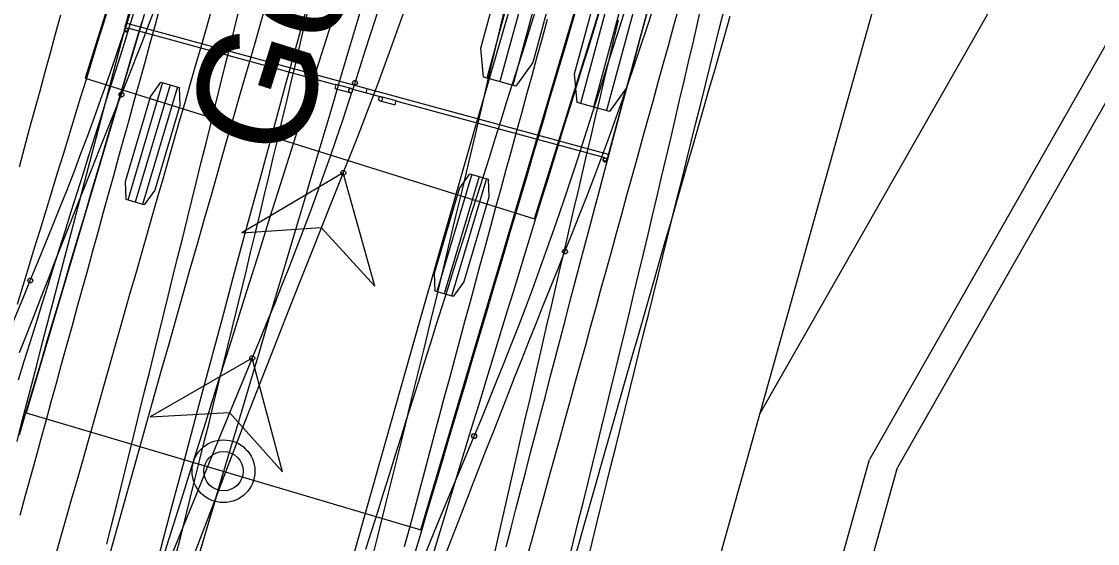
# Model space of a CAD drawing. Extents: x -14 to 1565148, y -25 to 642856.
# Drawn here: x 1564914.1 to 1564932.39, y 636668.56 to 636677.44 of the extents above; entities that cross this region are included whole.
import ezdxf

# ---------------------------------------------------------------- set-up
doc = ezdxf.new("R2010")
doc.units = 0
for name, color, linetype in [('GE_P_Alignment_100_Stations', 7, 'Continuous'), ('MT_P_Work_Area', 7, 'Continuous'), ('PM_P_Edge_Line', 7, 'Continuous'), ('PV_P_EOP', 7, 'Continuous'), ('PV_X_EOP', 7, 'Continuous'), ('TR_Turning_Path26', 7, 'Continuous'), ('TR_Turning_Path28', 7, 'Continuous'), ('TR_Turning_Path28 - Copy-1', 7, 'Continuous'), ('TR_Turning_Path29', 7, 'Continuous')]:
    doc.layers.add(name, color=color, linetype=linetype)

msp = doc.modelspace()

# ---------------------------------------------------------------- linework, layer by layer
at = {"layer": 'GE_P_Alignment_100_Stations'}
for points in [[(1564915.258, 636651.907), (1564915.604, 636653.196), (1564916.461, 636656.398), (1564917.327, 636659.597), (1564918.203, 636662.793), (1564919.087, 636665.987), (1564919.981, 636669.178), (1564920.883, 636672.367), (1564921.795, 636675.553), (1564922.716, 636678.736), (1564922.901, 636679.373)], [(1564924.246, 636677.458), (1564924.169, 636677.134), (1564924.093, 636676.81), (1564924.016, 636676.486), (1564923.94, 636676.162), (1564923.863, 636675.838), (1564923.787, 636675.513), (1564923.711, 636675.189), (1564923.635, 636674.865), (1564923.559, 636674.541), (1564923.483, 636674.217), (1564923.408, 636673.893), (1564923.332, 636673.569), (1564923.257, 636673.245), (1564923.181, 636672.921), (1564923.106, 636672.596), (1564923.031, 636672.272), (1564922.956, 636671.948), (1564922.881, 636671.624), (1564922.806, 636671.3), (1564922.732, 636670.975), (1564922.657, 636670.651), (1564922.583, 636670.327), (1564922.509, 636670.003), (1564922.435, 636669.679), (1564922.361, 636669.354), (1564922.287, 636669.03), (1564922.213, 636668.706), (1564922.139, 636668.382)]]:
    msp.add_lwpolyline(points, dxfattribs=at)
msp.add_arc((1566041.182, 636353.52), 1168.789, 163.757127, 165.142752, dxfattribs=at)
at = {"layer": 'MT_P_Work_Area'}
for points in [[(1564916.73, 636668.362), (1564916.811, 636668.683), (1564916.892, 636669.004), (1564916.972, 636669.325), (1564917.052, 636669.647), (1564917.132, 636669.968), (1564917.212, 636670.289), (1564917.292, 636670.611), (1564917.371, 636670.933), (1564917.45, 636671.254), (1564917.529, 636671.576), (1564917.608, 636671.897), (1564917.687, 636672.219), (1564917.765, 636672.541), (1564917.843, 636672.863), (1564917.921, 636673.185), (1564917.999, 636673.507), (1564918.077, 636673.829), (1564918.154, 636674.151), (1564918.231, 636674.473), (1564918.308, 636674.795), (1564918.385, 636675.117), (1564918.462, 636675.439), (1564918.538, 636675.761), (1564918.614, 636676.084), (1564918.69, 636676.406), (1564918.766, 636676.728), (1564918.842, 636677.051), (1564918.917, 636677.373), (1564918.992, 636677.696)], [(1564923.408, 636668.277), (1564923.489, 636668.602), (1564923.569, 636668.927), (1564923.65, 636669.253), (1564923.73, 636669.578), (1564923.81, 636669.904), (1564923.89, 636670.229), (1564923.97, 636670.555), (1564924.049, 636670.881), (1564924.128, 636671.207), (1564924.207, 636671.532), (1564924.286, 636671.858), (1564924.365, 636672.184), (1564924.443, 636672.51), (1564924.521, 636672.836), (1564924.599, 636673.162), (1564924.677, 636673.488), (1564924.755, 636673.814), (1564924.832, 636674.14), (1564924.909, 636674.467), (1564924.986, 636674.793), (1564925.063, 636675.119), (1564925.14, 636675.446), (1564925.216, 636675.772), (1564925.292, 636676.099), (1564925.368, 636676.425), (1564925.444, 636676.752), (1564925.52, 636677.078), (1564925.595, 636677.405), (1564925.67, 636677.732)], [(1564915.557, 636668.55), (1564915.637, 636668.874), (1564915.717, 636669.199), (1564915.797, 636669.524), (1564915.877, 636669.848), (1564915.957, 636670.173), (1564916.037, 636670.497), (1564916.117, 636670.822), (1564916.197, 636671.147), (1564916.278, 636671.471), (1564916.358, 636671.796), (1564916.438, 636672.121), (1564916.518, 636672.446), (1564916.598, 636672.77), (1564916.679, 636673.095), (1564916.759, 636673.42), (1564916.839, 636673.745), (1564916.919, 636674.07), (1564917, 636674.394), (1564917.08, 636674.719), (1564917.161, 636675.044), (1564917.241, 636675.369), (1564917.322, 636675.694), (1564917.402, 636676.019), (1564917.483, 636676.344), (1564917.563, 636676.669), (1564917.644, 636676.994), (1564917.725, 636677.318), (1564917.806, 636677.643)], [(1564923.724, 636668.256), (1564923.804, 636668.581), (1564923.884, 636668.905), (1564923.964, 636669.23), (1564924.044, 636669.554), (1564924.124, 636669.879), (1564924.205, 636670.203), (1564924.285, 636670.527), (1564924.365, 636670.852), (1564924.445, 636671.176), (1564924.525, 636671.5), (1564924.605, 636671.825), (1564924.685, 636672.149), (1564924.766, 636672.473), (1564924.846, 636672.797), (1564924.926, 636673.121), (1564925.006, 636673.446), (1564925.087, 636673.77), (1564925.167, 636674.094), (1564925.247, 636674.418), (1564925.328, 636674.742), (1564925.408, 636675.066), (1564925.489, 636675.39), (1564925.569, 636675.714), (1564925.65, 636676.038), (1564925.73, 636676.361), (1564925.811, 636676.685), (1564925.892, 636677.009), (1564925.972, 636677.333), (1564926.053, 636677.657)]]:
    msp.add_lwpolyline(points, dxfattribs=at)
msp.add_arc((1564401.207, 636798.224), 534.878, 342.32064, 348.74558, dxfattribs=at)
at = {"layer": 'PM_P_Edge_Line'}
for p, q in [((1564919.583, 636689.002), (1564914.182, 636670.785)), ((1564920.894, 636668.796), (1564926.294, 636687.012)), ((1564916.504, 636676.399), (1564915.912, 636674.401)), ((1564916.629, 636676.362), (1564916.037, 636674.364)), ((1564916.754, 636676.325), (1564916.161, 636674.327)), ((1564921.757, 636674.841), (1564921.165, 636672.844)), ((1564921.882, 636674.804), (1564921.29, 636672.807)), ((1564922.007, 636674.767), (1564921.414, 636672.77)), ((1564914.182, 636670.785), (1564920.894, 636668.796)), ((1564917.538, 636669.791), (1564916.777, 636667.2)), ((1564917.538, 636669.791), (1564917.538, 636669.791))]:
    msp.add_line(p, q, dxfattribs=at)
for points in [[(1564923.544, 636677.686), (1564923.449, 636677.366), (1564923.355, 636677.047), (1564923.26, 636676.727), (1564923.166, 636676.407), (1564923.071, 636676.088), (1564922.976, 636675.768), (1564922.882, 636675.448), (1564922.787, 636675.129), (1564922.692, 636674.809), (1564922.598, 636674.49), (1564922.503, 636674.17), (1564922.408, 636673.85), (1564922.314, 636673.531), (1564922.219, 636673.211), (1564922.124, 636672.892), (1564922.029, 636672.572), (1564921.934, 636672.253), (1564921.84, 636671.933), (1564921.745, 636671.613), (1564921.65, 636671.294), (1564921.555, 636670.974), (1564921.46, 636670.655), (1564921.365, 636670.335), (1564921.27, 636670.016), (1564921.175, 636669.696), (1564921.08, 636669.376), (1564920.985, 636669.057), (1564920.89, 636668.737), (1564920.795, 636668.418)], [(1564914.068, 636670.409), (1564914.163, 636670.729), (1564914.258, 636671.048), (1564914.353, 636671.367), (1564914.448, 636671.687), (1564914.543, 636672.006), (1564914.638, 636672.326), (1564914.733, 636672.645), (1564914.828, 636672.965), (1564914.923, 636673.284), (1564915.018, 636673.604), (1564915.113, 636673.924), (1564915.207, 636674.243), (1564915.302, 636674.563), (1564915.397, 636674.882), (1564915.492, 636675.202), (1564915.586, 636675.521), (1564915.681, 636675.841), (1564915.776, 636676.16), (1564915.871, 636676.48), (1564915.965, 636676.8), (1564916.06, 636677.119), (1564916.155, 636677.439)]]:
    msp.add_lwpolyline(points, dxfattribs=at)
for points in [[(1564916.473, 636676.408), (1564916.785, 636676.316), (1564916.796, 636676.008), (1564916.369, 636674.57), (1564916.192, 636674.318), (1564915.881, 636674.411), (1564915.87, 636674.718), (1564916.296, 636676.156)], [(1564921.726, 636674.85), (1564922.038, 636674.758), (1564922.049, 636674.451), (1564921.622, 636673.012), (1564921.445, 636672.761), (1564921.134, 636672.853), (1564921.123, 636673.16), (1564921.549, 636674.599)]]:
    msp.add_lwpolyline(points, close=True, dxfattribs=at)
for radius in [0.533, 0.333]:
    msp.add_circle((1564917.538, 636669.791), radius, dxfattribs=at)
msp.add_arc((1558705.346, 638516.711), 6480.937, 343.2822424, 343.5839356, dxfattribs=at)
at = {"layer": 'PV_P_EOP'}
for p, q in [((1564940.757, 636691.488), (1564928.517, 636669.99)), ((1564941.178, 636691.248), (1564928.998, 636669.855)), ((1564916.733, 636627.836), (1564928.517, 636669.99)), ((1564917.214, 636627.702), (1564928.998, 636669.855))]:
    msp.add_line(p, q, dxfattribs=at)
at = {"layer": 'PV_X_EOP'}
for p, q in [((1564914.807, 636628.375), (1564945.239, 636737.236)), ((1564926.657, 636670.765), (1564939.019, 636692.478))]:
    msp.add_line(p, q, dxfattribs=at)
at = {"layer": 'TR_Turning_Path26'}
for p, q in [((1564925.935, 636710.83), (1564915.187, 636676.472)), ((1564922.822, 636674.083), (1564933.57, 636708.441)), ((1564915.187, 636676.472), (1564922.822, 636674.083))]:
    msp.add_line(p, q, dxfattribs=at)
for points in [[(1564914.036, 636672.63), (1564914.133, 636672.949), (1564914.23, 636673.268), (1564914.328, 636673.587), (1564914.425, 636673.906), (1564914.523, 636674.225), (1564914.62, 636674.544), (1564914.718, 636674.863), (1564914.816, 636675.182), (1564914.914, 636675.501), (1564915.011, 636675.82), (1564915.109, 636676.139), (1564915.207, 636676.458), (1564915.305, 636676.777), (1564915.403, 636677.096), (1564915.502, 636677.415), (1564915.6, 636677.734)], [(1564914.051, 636671.346), (1564914.151, 636671.664), (1564914.251, 636671.982), (1564914.351, 636672.3), (1564914.451, 636672.618), (1564914.551, 636672.936), (1564914.651, 636673.253), (1564914.751, 636673.571), (1564914.851, 636673.889), (1564914.951, 636674.207), (1564915.051, 636674.525), (1564915.151, 636674.843), (1564915.251, 636675.16), (1564915.351, 636675.478), (1564915.452, 636675.796), (1564915.552, 636676.114), (1564915.652, 636676.431), (1564915.752, 636676.749), (1564915.853, 636677.067), (1564915.953, 636677.385), (1564916.053, 636677.702)], [(1564919.96, 636668.465), (1564920.059, 636668.782), (1564920.159, 636669.099), (1564920.258, 636669.417), (1564920.358, 636669.734), (1564920.458, 636670.052), (1564920.558, 636670.369), (1564920.657, 636670.686), (1564920.757, 636671.003), (1564920.857, 636671.321), (1564920.957, 636671.638), (1564921.056, 636671.955), (1564921.156, 636672.273), (1564921.256, 636672.59), (1564921.356, 636672.907), (1564921.456, 636673.224), (1564921.556, 636673.542), (1564921.656, 636673.859), (1564921.756, 636674.176), (1564921.856, 636674.493), (1564921.956, 636674.81), (1564922.057, 636675.128), (1564922.157, 636675.445), (1564922.257, 636675.762), (1564922.357, 636676.079), (1564922.457, 636676.396), (1564922.558, 636676.713), (1564922.658, 636677.03), (1564922.758, 636677.348), (1564922.859, 636677.665)], [(1564921.109, 636668.392), (1564921.205, 636668.71), (1564921.301, 636669.027), (1564921.398, 636669.345), (1564921.495, 636669.663), (1564921.591, 636669.98), (1564921.688, 636670.298), (1564921.785, 636670.616), (1564921.882, 636670.933), (1564921.979, 636671.251), (1564922.076, 636671.569), (1564922.173, 636671.886), (1564922.27, 636672.204), (1564922.367, 636672.521), (1564922.465, 636672.839), (1564922.562, 636673.156), (1564922.66, 636673.474), (1564922.757, 636673.791), (1564922.855, 636674.109), (1564922.952, 636674.426), (1564923.05, 636674.744), (1564923.148, 636675.061), (1564923.245, 636675.379), (1564923.343, 636675.696), (1564923.441, 636676.013), (1564923.539, 636676.331), (1564923.637, 636676.648), (1564923.735, 636676.965), (1564923.833, 636677.283), (1564923.931, 636677.6)]]:
    msp.add_lwpolyline(points, dxfattribs=at)
msp.add_arc((1568405.55, 635575.204), 3656.27, 161.699159, 163.159899, dxfattribs=at)
at = {"layer": 'TR_Turning_Path28'}
for p, q in [((1564928.444, 636723.591), (1564915.862, 636677.342)), ((1564924.064, 636675.111), (1564936.645, 636721.359)), ((1564922.879, 636679.661), (1564922.013, 636676.476)), ((1564923.1, 636679.601), (1564922.234, 636676.416)), ((1564923.321, 636679.54), (1564922.455, 636676.356)), ((1564924.471, 636679.228), (1564923.605, 636676.043)), ((1564924.692, 636679.167), (1564923.826, 636675.983)), ((1564924.913, 636679.107), (1564924.047, 636675.923)), ((1564915.862, 636677.342), (1564915.883, 636677.336)), ((1564924.082, 636675.179), (1564915.88, 636677.41)), ((1564915.907, 636677.33), (1564915.908, 636677.33)), ((1564915.908, 636677.33), (1564919.416, 636676.375)), ((1564919.416, 636676.375), (1564919.45, 636676.366)), ((1564919.45, 636676.366), (1564919.432, 636676.298)), ((1564919.432, 636676.298), (1564919.433, 636676.297)), ((1564919.433, 636676.297), (1564919.69, 636676.228)), ((1564919.706, 636676.296), (1564919.45, 636676.366)), ((1564919.712, 636676.294), (1564920.217, 636676.157)), ((1564919.963, 636676.226), (1564919.981, 636676.295)), ((1564920.199, 636676.089), (1564920.456, 636676.019)), ((1564920.475, 636676.087), (1564920.219, 636676.157)), ((1564920.457, 636676.019), (1564920.475, 636676.087)), ((1564920.475, 636676.087), (1564920.51, 636676.078)), ((1564920.51, 636676.078), (1564924.018, 636675.123)), ((1564920.456, 636676.019), (1564920.457, 636676.019)), ((1564924.018, 636675.123), (1564924.019, 636675.123)), ((1564924.042, 636675.117), (1564924.064, 636675.111))]:
    msp.add_line(p, q, dxfattribs=at)
for points in [[(1564922.824, 636679.676), (1564923.376, 636679.525), (1564923.421, 636679.034), (1564922.797, 636676.742), (1564922.51, 636676.341), (1564921.958, 636676.491), (1564921.913, 636676.982), (1564922.537, 636679.275)], [(1564924.416, 636679.242), (1564924.968, 636679.092), (1564925.013, 636678.601), (1564924.39, 636676.309), (1564924.102, 636675.908), (1564923.55, 636676.058), (1564923.505, 636676.549), (1564924.129, 636678.842)]]:
    msp.add_lwpolyline(points, close=True, dxfattribs=at)
for points in [[(1564914.029, 636670.298), (1564914.112, 636670.622), (1564914.196, 636670.946), (1564914.279, 636671.27), (1564914.363, 636671.594), (1564914.447, 636671.918), (1564914.531, 636672.242), (1564914.615, 636672.565), (1564914.699, 636672.889), (1564914.784, 636673.213), (1564914.868, 636673.536), (1564914.953, 636673.86), (1564915.038, 636674.184), (1564915.123, 636674.507), (1564915.208, 636674.831), (1564915.293, 636675.154), (1564915.378, 636675.478), (1564915.464, 636675.801), (1564915.549, 636676.124), (1564915.635, 636676.448), (1564915.721, 636676.771), (1564915.807, 636677.094), (1564915.893, 636677.417), (1564915.979, 636677.741)], [(1564914.068, 636674.968), (1564914.155, 636675.291), (1564914.243, 636675.614), (1564914.331, 636675.937), (1564914.419, 636676.259), (1564914.507, 636676.582), (1564914.595, 636676.905), (1564914.683, 636677.228), (1564914.771, 636677.551)], [(1564920.617, 636668.511), (1564920.703, 636668.832), (1564920.788, 636669.153), (1564920.874, 636669.473), (1564920.959, 636669.794), (1564921.045, 636670.115), (1564921.131, 636670.435), (1564921.217, 636670.756), (1564921.303, 636671.076), (1564921.389, 636671.397), (1564921.475, 636671.717), (1564921.562, 636672.038), (1564921.648, 636672.358), (1564921.735, 636672.678), (1564921.821, 636672.999), (1564921.908, 636673.319), (1564921.995, 636673.639), (1564922.082, 636673.96), (1564922.169, 636674.28), (1564922.257, 636674.6), (1564922.344, 636674.92), (1564922.432, 636675.24), (1564922.519, 636675.56), (1564922.607, 636675.88), (1564922.695, 636676.201), (1564922.783, 636676.521), (1564922.871, 636676.841), (1564922.959, 636677.16), (1564923.047, 636677.48)], [(1564922.344, 636668.504), (1564922.427, 636668.825), (1564922.509, 636669.145), (1564922.592, 636669.466), (1564922.675, 636669.786), (1564922.758, 636670.107), (1564922.842, 636670.427), (1564922.925, 636670.747), (1564923.009, 636671.068), (1564923.092, 636671.388), (1564923.176, 636671.708), (1564923.26, 636672.028), (1564923.344, 636672.349), (1564923.428, 636672.669), (1564923.513, 636672.989), (1564923.597, 636673.309), (1564923.682, 636673.629), (1564923.766, 636673.949), (1564923.851, 636674.269), (1564923.936, 636674.589), (1564924.021, 636674.909), (1564924.107, 636675.229), (1564924.192, 636675.549), (1564924.277, 636675.869), (1564924.363, 636676.188), (1564924.449, 636676.508), (1564924.535, 636676.828), (1564924.621, 636677.148), (1564924.707, 636677.467)]]:
    msp.add_lwpolyline(points, dxfattribs=at)
for centre in [(1564915.886, 636677.3), (1564924.022, 636675.087)]:
    msp.add_circle(centre, 0.0266, dxfattribs=at)
for centre, radius, start, end in [((1565842.213, 636423.646), 957.571, 160.797084, 167.118411), ((1564915.886, 636677.3), 0.0363, 93.8581, 55.0207), ((1564919.699, 636676.262), 0.0352, 74.5688, 257.2082), ((1564919.699, 636676.262), 0.0352, 254.7969, 75.3834), ((1564920.208, 636676.123), 0.0352, 74.1792, 254.7657), ((1564920.208, 636676.123), 0.0354, 259.0728, 71.2583), ((1564924.022, 636675.087), 0.0363, 94.5419, 55.7045)]:
    msp.add_arc(centre, radius, start, end, dxfattribs=at)
at = {"layer": 'TR_Turning_Path28 - Copy-1'}
for points in [[(1564914.081, 636669.042), (1564914.169, 636669.363), (1564914.257, 636669.684), (1564914.346, 636670.005), (1564914.434, 636670.326), (1564914.522, 636670.648), (1564914.611, 636670.969), (1564914.699, 636671.29), (1564914.787, 636671.611), (1564914.876, 636671.932), (1564914.964, 636672.253), (1564915.053, 636672.574), (1564915.141, 636672.895), (1564915.23, 636673.216), (1564915.318, 636673.537), (1564915.407, 636673.858), (1564915.495, 636674.179), (1564915.584, 636674.5), (1564915.673, 636674.821), (1564915.761, 636675.142), (1564915.85, 636675.463), (1564915.938, 636675.783), (1564916.027, 636676.104), (1564916.116, 636676.425), (1564916.204, 636676.746), (1564916.293, 636677.067), (1564916.382, 636677.388), (1564916.47, 636677.708)], [(1564922.718, 636668.393), (1564922.806, 636668.713), (1564922.894, 636669.034), (1564922.982, 636669.354), (1564923.071, 636669.675), (1564923.159, 636669.995), (1564923.247, 636670.316), (1564923.336, 636670.636), (1564923.424, 636670.957), (1564923.512, 636671.277), (1564923.601, 636671.598), (1564923.689, 636671.918), (1564923.778, 636672.239), (1564923.866, 636672.559), (1564923.955, 636672.88), (1564924.043, 636673.2), (1564924.132, 636673.521), (1564924.22, 636673.841), (1564924.309, 636674.162), (1564924.397, 636674.483), (1564924.486, 636674.803), (1564924.575, 636675.124), (1564924.663, 636675.444), (1564924.752, 636675.765), (1564924.84, 636676.086), (1564924.929, 636676.406), (1564925.018, 636676.727), (1564925.106, 636677.048), (1564925.195, 636677.368), (1564925.284, 636677.689)], [(1564914.254, 636673.034), (1564914.383, 636673.344), (1564914.509, 636673.651), (1564914.634, 636673.959), (1564914.757, 636674.267), (1564914.878, 636674.575), (1564914.997, 636674.883), (1564915.114, 636675.192), (1564915.23, 636675.501), (1564915.344, 636675.81), (1564915.455, 636676.119), (1564915.565, 636676.429), (1564915.672, 636676.738), (1564915.778, 636677.049), (1564915.881, 636677.359), (1564915.982, 636677.668)], [(1564921.8, 636670.389), (1564921.928, 636670.694), (1564922.055, 636671.003), (1564922.181, 636671.314), (1564922.306, 636671.625), (1564922.429, 636671.937), (1564922.55, 636672.251), (1564922.67, 636672.566), (1564922.788, 636672.881), (1564922.905, 636673.198), (1564923.02, 636673.516), (1564923.132, 636673.834), (1564923.244, 636674.154), (1564923.353, 636674.476), (1564923.46, 636674.798), (1564923.566, 636675.122), (1564923.668, 636675.441), (1564923.77, 636675.759), (1564923.871, 636676.077), (1564923.973, 636676.395), (1564924.074, 636676.713), (1564924.176, 636677.031), (1564924.277, 636677.35), (1564924.378, 636677.668)], [(1564918.027, 636671.712), (1564918.156, 636672.02), (1564918.282, 636672.328), (1564918.408, 636672.637), (1564918.531, 636672.946), (1564918.653, 636673.256), (1564918.774, 636673.567), (1564918.892, 636673.879), (1564919.009, 636674.191), (1564919.124, 636674.504), (1564919.237, 636674.817), (1564919.349, 636675.132), (1564919.458, 636675.446), (1564919.565, 636675.762), (1564919.671, 636676.078), (1564919.774, 636676.395)], [(1564912.353, 636668.344), (1564912.477, 636668.658), (1564912.602, 636668.972), (1564912.726, 636669.285), (1564912.851, 636669.598), (1564912.977, 636669.912), (1564913.103, 636670.225), (1564913.229, 636670.537), (1564913.356, 636670.85), (1564913.483, 636671.163), (1564913.611, 636671.475), (1564913.738, 636671.787), (1564913.867, 636672.099), (1564913.995, 636672.411), (1564914.125, 636672.723), (1564914.254, 636673.034)], [(1564918.027, 636671.712), (1564916.293, 636670.716), (1564917.642, 636670.789), (1564918.541, 636669.779), (1564918.027, 636671.712)], [(1564920.925, 636668.271), (1564921.048, 636668.574), (1564921.173, 636668.877), (1564921.297, 636669.179), (1564921.422, 636669.482), (1564921.548, 636669.784), (1564921.673, 636670.086), (1564921.799, 636670.388)]]:
    msp.add_lwpolyline(points, dxfattribs=at)
msp.add_lwpolyline([(1564918.027, 636671.712), (1564916.293, 636670.716), (1564917.642, 636670.789), (1564918.541, 636669.779)], close=True, dxfattribs=at)
for centre in [(1564919.774, 636676.395), (1564919.774, 636676.395), (1564914.254, 636673.034), (1564914.254, 636673.034), (1564918.027, 636671.712), (1564918.027, 636671.712), (1564921.799, 636670.388), (1564921.8, 636670.389)]:
    msp.add_circle(centre, 0.0417, dxfattribs=at)
for centre, radius, start, end in [((1563874.111, 637011.375), 1098.008, 342.237065, 346.039973), ((1565158.569, 636571.292), 260.662, 157.34079, 166.32513)]:
    msp.add_arc(centre, radius, start, end, dxfattribs=at)
at = {"layer": 'TR_Turning_Path29'}
for points in [[(1564919.574, 636674.863), (1564919.698, 636675.172), (1564919.821, 636675.482), (1564919.942, 636675.792), (1564920.061, 636676.104), (1564920.178, 636676.416), (1564920.294, 636676.728), (1564920.408, 636677.042), (1564920.52, 636677.356), (1564920.63, 636677.67), (1564920.738, 636677.986), (1564920.844, 636678.302)], [(1564915.804, 636676.198), (1564915.929, 636676.508), (1564916.05, 636676.816), (1564916.17, 636677.124), (1564916.288, 636677.432), (1564916.404, 636677.74)], [(1564914.684, 636668.345), (1564914.775, 636668.667), (1564914.866, 636668.988), (1564914.957, 636669.309), (1564915.048, 636669.63), (1564915.139, 636669.951), (1564915.23, 636670.272), (1564915.321, 636670.593), (1564915.412, 636670.914), (1564915.503, 636671.235), (1564915.594, 636671.556), (1564915.686, 636671.876), (1564915.777, 636672.197), (1564915.869, 636672.518), (1564915.96, 636672.839), (1564916.052, 636673.16), (1564916.144, 636673.48), (1564916.235, 636673.801), (1564916.327, 636674.122), (1564916.419, 636674.442), (1564916.511, 636674.763), (1564916.603, 636675.083), (1564916.695, 636675.404), (1564916.787, 636675.725), (1564916.879, 636676.045), (1564916.971, 636676.366), (1564917.063, 636676.686), (1564917.156, 636677.006), (1564917.248, 636677.327), (1564917.34, 636677.647)], [(1564923.343, 636673.527), (1564923.467, 636673.835), (1564923.591, 636674.148), (1564923.713, 636674.461), (1564923.834, 636674.775), (1564923.953, 636675.091), (1564924.07, 636675.408), (1564924.185, 636675.725), (1564924.299, 636676.044), (1564924.411, 636676.364), (1564924.52, 636676.685), (1564924.628, 636677.006), (1564924.734, 636677.323), (1564924.839, 636677.639)], [(1564923.498, 636668.272), (1564923.588, 636668.591), (1564923.679, 636668.91), (1564923.77, 636669.229), (1564923.861, 636669.548), (1564923.952, 636669.868), (1564924.043, 636670.187), (1564924.134, 636670.506), (1564924.225, 636670.825), (1564924.316, 636671.144), (1564924.408, 636671.463), (1564924.499, 636671.782), (1564924.59, 636672.102), (1564924.682, 636672.421), (1564924.773, 636672.74), (1564924.865, 636673.059), (1564924.957, 636673.378), (1564925.048, 636673.697), (1564925.14, 636674.017), (1564925.232, 636674.336), (1564925.324, 636674.655), (1564925.416, 636674.974), (1564925.508, 636675.293), (1564925.6, 636675.612), (1564925.692, 636675.931), (1564925.784, 636676.251), (1564925.876, 636676.57), (1564925.969, 636676.889), (1564926.061, 636677.208), (1564926.153, 636677.527)], [(1564914.073, 636671.807), (1564914.195, 636672.121), (1564914.317, 636672.436), (1564914.439, 636672.75), (1564914.562, 636673.064), (1564914.685, 636673.378), (1564914.808, 636673.692), (1564914.932, 636674.005), (1564915.055, 636674.319), (1564915.179, 636674.633), (1564915.304, 636674.946), (1564915.429, 636675.259), (1564915.553, 636675.572), (1564915.679, 636675.885), (1564915.804, 636676.198)], [(1564919.574, 636674.863), (1564917.852, 636673.844), (1564919.201, 636673.935), (1564920.112, 636672.937), (1564919.574, 636674.863)], [(1564921.289, 636668.31), (1564921.407, 636668.617), (1564921.526, 636668.925), (1564921.645, 636669.232), (1564921.765, 636669.54), (1564921.884, 636669.847), (1564922.004, 636670.154), (1564922.125, 636670.462), (1564922.245, 636670.769), (1564922.366, 636671.075), (1564922.487, 636671.382), (1564922.608, 636671.689), (1564922.73, 636671.995), (1564922.852, 636672.302), (1564922.974, 636672.608), (1564923.097, 636672.914), (1564923.22, 636673.22), (1564923.343, 636673.526)]]:
    msp.add_lwpolyline(points, dxfattribs=at)
msp.add_lwpolyline([(1564919.574, 636674.863), (1564917.852, 636673.844), (1564919.201, 636673.935), (1564920.112, 636672.937)], close=True, dxfattribs=at)
for centre in [(1564915.804, 636676.198), (1564915.804, 636676.198), (1564919.574, 636674.863), (1564919.574, 636674.863), (1564923.343, 636673.526), (1564923.343, 636673.527)]:
    msp.add_circle(centre, 0.0417, dxfattribs=at)
msp.add_arc((1565256.127, 636539.493), 362.757, 158.08889, 171.57273, dxfattribs=at)

# ---------------------------------------------------------------- texts
at = {"layer": 'TR_Turning_Path26'}
msp.add_text('Gooseneck Horse Trailer', height=2, rotation=72.6282, dxfattribs=at).set_placement((1564918.752, 636675.007))

doc.saveas('drawing.dxf')
